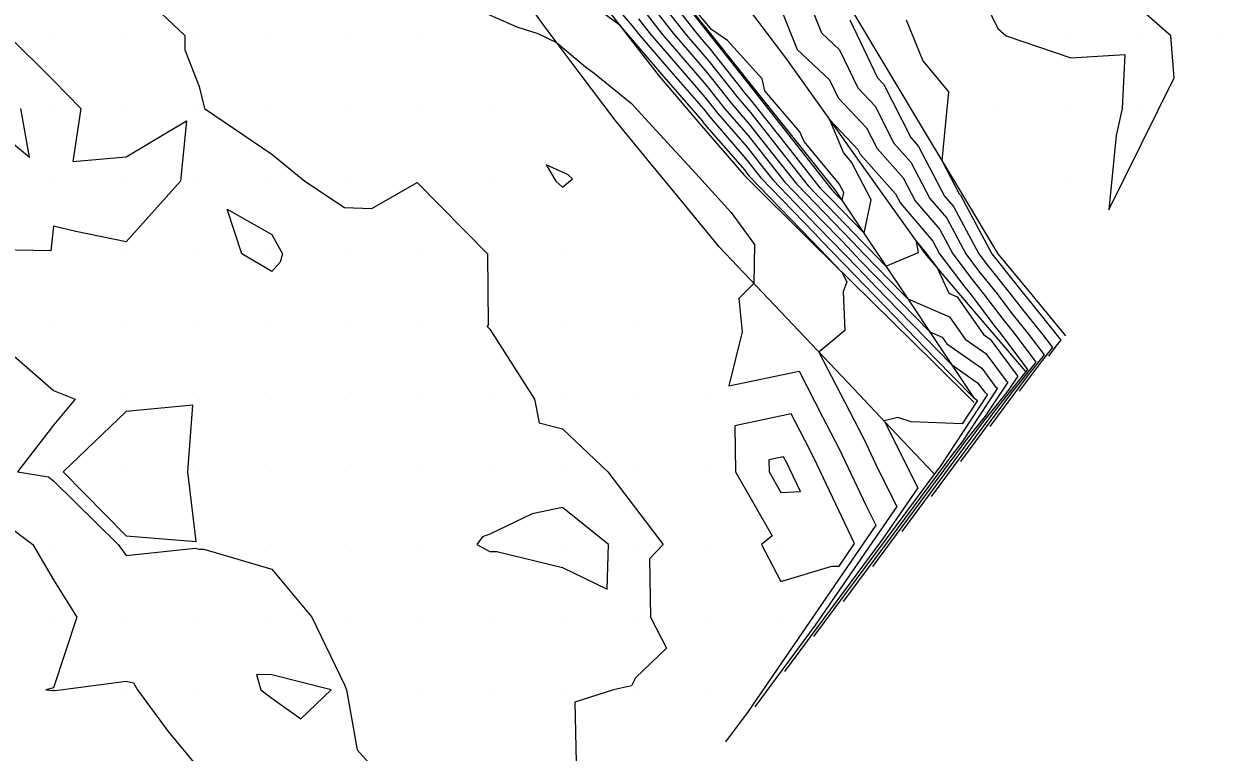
# Model space of a CAD drawing. Extents: x 2188792 to 2191981, y 386090 to 389710.
# Drawn here: x 2189996.2 to 2190160.1, y 387091.6 to 387191.8 of the extents above; entities that cross this region are included whole.
import ezdxf

# ---------------------------------------------------------------- set-up
doc = ezdxf.new("R2010")
doc.units = 0
for name, color, linetype in [('DTM Contours Major', 7, 'Continuous'), ('DTM Contours Minor', 7, 'Continuous'), ('Exist DTM QL2 LIDAR Elevation Point', 7, 'Continuous'), ('PH Exist DTM Breakline', 7, 'Continuous')]:
    doc.layers.add(name, color=color, linetype=linetype)

msp = doc.modelspace()

# ---------------------------------------------------------------- linework, layer by layer
at = {"layer": 'DTM Contours Major'}
for points in [[(2190130.12, 387209.54), (2190127.29, 387202.95), (2190125.75, 387200.12), (2190130.12, 387191.11), (2190131.27, 387190.12), (2190140.12, 387187.1), (2190147.56, 387187.56), (2190147.19, 387180.12), (2190146.39, 387176.39), (2190145.37, 387166.2), (2190154.33, 387184.33), (2190153.89, 387190.12), (2190150.12, 387193.44), (2190143.15, 387200.12), (2190140.12, 387203.43), (2190134.68, 387204.68), (2190130.12, 387209.54)], [(2190075.52, 387196.56), (2190079.84, 387191.51), (2190080.67, 387190.46), (2190084.84, 387185.57), (2190089.64, 387180.05), (2190090.68, 387178.72), (2190095.46, 387173.21), (2190096.51, 387171.87), (2190097.54, 387170.56), (2190104.88, 387162.95), (2190105.96, 387161.84), (2190110.4, 387157.22), (2190111.67, 387155.92), (2190115.92, 387151.49), (2190117.66, 387149.71), (2190121.43, 387145.78), (2190126.76, 387140.36), (2190127.32, 387139.93), (2190125.21, 387136.74), (2190118.2, 387137), (2190116.37, 387137.62), (2190114.48, 387137.13), (2190115.06, 387136), (2190115.24, 387135.61), (2190119.11, 387127.95), (2190114.26, 387120.86), (2190100.75, 387102.64)], [(2190084.18, 387196.23), (2190088.91, 387190.2), (2190089.68, 387189.3), (2190090.56, 387188.28), (2190095.33, 387182.22), (2190096.25, 387181.15), (2190100.98, 387175.14), (2190105.64, 387169.21), (2190107.17, 387167.63), (2190111.71, 387162.95), (2190112.69, 387167.56), (2190110, 387172.74), (2190108.9, 387174.06), (2190107, 387178.54), (2190110.86, 387174.49), (2190111.19, 387173.84), (2190116.05, 387168.38), (2190116.72, 387167.09), (2190121.17, 387161.86), (2190122.1, 387160.12), (2190125.55, 387155.56), (2190126.25, 387154.69), (2190129.88, 387149.88), (2190130.36, 387149.28), (2190134.18, 387144.2), (2190130.02, 387139), (2190120.93, 387126.74)], [(2189993.32, 387123.19), (2189997.41, 387120.13), (2190000.26, 387115.27), (2190003.45, 387110.13), (2190000.26, 387100.43), (2189999.21, 387100.13), (2190000.17, 387100.03), (2190000.26, 387100.04), (2190000.37, 387100.03), (2190001.21, 387100.13), (2190010.27, 387101.35), (2190011.25, 387101.11), (2190011.82, 387100.13), (2190016.01, 387094.39), (2190019.58, 387090.13)]]:
    msp.add_lwpolyline(points, dxfattribs=at)
at = {"layer": 'DTM Contours Minor'}
for points in [[(2190010.27, 387197.8), (2190018.33, 387190.14), (2190018.33, 387188.2), (2190020.27, 387183.16), (2190021.02, 387180.14), (2190030.27, 387173.84), (2190034.82, 387170.14), (2190040.27, 387166.51), (2190044.05, 387166.35), (2190050.27, 387169.96), (2190059.93, 387160.14), (2190060.05, 387150.36), (2190059.91, 387150.14), (2190060.27, 387149.78), (2190066.42, 387140.13), (2190067.02, 387136.88), (2190070.27, 387136.07), (2190076.48, 387130.13), (2190080.27, 387125.13), (2190084.1, 387120.13), (2190082.23, 387118.17), (2190082.34, 387110.13), (2190084.56, 387105.85), (2190080.27, 387101.77), (2190079.73, 387100.68), (2190077.27, 387100.13), (2190071.96, 387098.44), (2190072.14, 387090.13)], [(2190085.05, 387197.17), (2190090.56, 387190.15), (2190090.65, 387190.04), (2190090.75, 387189.92), (2190096.26, 387182.91), (2190096.41, 387182.74), (2190101.88, 387175.79), (2190107.26, 387168.94), (2190107.62, 387168.57), (2190108.69, 387167.46)], [(2190108.69, 387167.46), (2190108.93, 387168.55), (2190108.29, 387169.77), (2190103.46, 387175.57), (2190102.89, 387176.92), (2190098.07, 387182.57), (2190097.69, 387184.19), (2190092.94, 387189.49), (2190091.33, 387190.56), (2190090.77, 387190.94), (2190085.35, 387197.39)], [(2190072.9, 387195.46), (2190077.98, 387191.73), (2190078.97, 387190.57), (2190079.02, 387190.51), (2190083.87, 387184.82), (2190089.45, 387178.4), (2190089.74, 387178.02), (2190095.3, 387171.62), (2190095.61, 387171.22), (2190095.92, 387170.83), (2190104.42, 387162.02), (2190104.57, 387161.86), (2190108.71, 387157.56), (2190109.35, 387156.24), (2190108.83, 387154.93), (2190109.06, 387149.59), (2190105.51, 387146.59), (2190108.42, 387140.94), (2190111.66, 387134.65), (2190113.61, 387130.53), (2190116.21, 387125.38), (2190105.01, 387109.02), (2190096.71, 387097.82)], [(2190083.31, 387195.28), (2190087.26, 387190.25), (2190088.71, 387188.55), (2190090.38, 387186.63), (2190094.4, 387181.52), (2190096.09, 387179.57), (2190100.09, 387174.48), (2190104.02, 387169.48), (2190106.71, 387166.7), (2190111.5, 387161.75), (2190112.19, 387161.04), (2190114.72, 387158.43), (2190119.19, 387160.32), (2190118.9, 387161.82), (2190120.22, 387160.28), (2190120.3, 387160.12), (2190121.77, 387158.18), (2190123.39, 387154.71), (2190124.52, 387154.22), (2190128.13, 387149.04), (2190129.03, 387148.4), (2190132.76, 387143.38), (2190132.85, 387143.31), (2190131.53, 387141.31), (2190127.97, 387136.85), (2190116.89, 387121.92)], [(2190057.26, 387194.29), (2190063.97, 387191.34), (2190066.84, 387190.46), (2190069.43, 387189.22), (2190073.4, 387185.83), (2190074.61, 387184.99), (2190079.75, 387180.8), (2190082.09, 387178.22), (2190085.22, 387174.81), (2190088.06, 387171.72), (2190090.76, 387168.74), (2190093.44, 387165.82), (2190096.66, 387161.39), (2190096.55, 387156.05), (2190094.48, 387153.98), (2190094.94, 387149.39), (2190093.14, 387141.96), (2190102.77, 387143.99), (2190105.99, 387137.72), (2190108.27, 387133.3), (2190111.98, 387125.44), (2190113.31, 387122.81), (2190095.77, 387097.17), (2190092.67, 387093)], [(2190081.58, 387193.4), (2190083.97, 387190.36), (2190086.78, 387187.06), (2190090.01, 387183.34), (2190092.54, 387180.12), (2190095.78, 387176.39), (2190098.3, 387173.18), (2190100.78, 387170.02), (2190105.79, 387164.83), (2190108.73, 387161.8), (2190111.29, 387159.13), (2190115.21, 387155.09), (2190116.77, 387153.47), (2190120.74, 387149.4), (2190122.45, 387148.66), (2190123.08, 387147.76), (2190127.9, 387144.38), (2190129.76, 387141.87), (2190130.08, 387141.62), (2190125.22, 387134.26), (2190123.86, 387132.56), (2190108.82, 387112.28)], [(2190082.44, 387194.34), (2190085.61, 387190.3), (2190087.74, 387187.81), (2190090.19, 387184.99), (2190093.47, 387180.82), (2190095.93, 387177.98), (2190099.19, 387173.83), (2190102.4, 387169.75), (2190106.25, 387165.76), (2190110.11, 387161.77), (2190111.74, 387160.08), (2190116.99, 387154.67), (2190117.2, 387154.46), (2190117.73, 387153.91), (2190123.48, 387151.44), (2190125.6, 387148.4), (2190128.46, 387146.39), (2190131.26, 387142.63), (2190131.47, 387142.46), (2190128.37, 387137.79), (2190125.91, 387134.71), (2190112.86, 387117.1)], [(2190100.33, 387193.75), (2190102.53, 387188.23), (2190106.95, 387184.05), (2190108.13, 387181.58), (2190112.05, 387177.47), (2190113.5, 387174.6), (2190117.1, 387170.56), (2190118.74, 387167.42), (2190122.12, 387163.45), (2190123.9, 387160.12), (2190126.57, 387156.59), (2190128.14, 387154.64), (2190130.96, 387150.9), (2190132.34, 387149.19), (2190135.32, 387145.21), (2190132.07, 387141.15), (2190124.97, 387131.56)], [(2190104.64, 387193.62), (2190105.87, 387190.53), (2190108.34, 387188.19), (2190110.85, 387182.96), (2190113.25, 387180.45), (2190115.81, 387175.36), (2190118.16, 387172.73), (2190120.76, 387167.75), (2190123.07, 387165.03), (2190125.7, 387160.12), (2190127.6, 387157.61), (2190130.02, 387154.6), (2190132.04, 387151.92), (2190134.32, 387149.09), (2190136.47, 387146.22), (2190134.13, 387143.29), (2190129, 387136.39)], [(2190080.71, 387192.46), (2190082.32, 387190.41), (2190085.81, 387186.31), (2190089.82, 387181.69), (2190091.61, 387179.42), (2190095.62, 387174.8), (2190097.4, 387172.53), (2190099.16, 387170.29), (2190105.33, 387163.89), (2190107.34, 387161.82), (2190110.85, 387158.18), (2190113.44, 387155.5), (2190116.35, 387152.48), (2190120.42, 387148.3), (2190121.8, 387146.86), (2190123.75, 387144.88), (2190127.33, 387142.37), (2190128.26, 387141.12), (2190128.7, 387140.77), (2190122.07, 387130.74), (2190121.81, 387130.41), (2190104.78, 387107.46)], [(2190109.74, 387192.34), (2190113.57, 387184.34), (2190114.44, 387183.43), (2190118.12, 387176.13), (2190119.21, 387174.91), (2190122.78, 387168.07), (2190124.02, 387166.62), (2190127.5, 387160.12), (2190128.62, 387158.63), (2190131.91, 387154.55), (2190133.13, 387152.93), (2190136.3, 387148.99), (2190137.62, 387147.24), (2190136.18, 387145.44), (2190133.04, 387141.21)], [(2190117.52, 387192.34), (2190119.8, 387186.68), (2190123.3, 387182.4), (2190122.85, 387177.7), (2190122.4, 387172.98), (2190124.79, 387168.4), (2190124.97, 387168.2), (2190129.3, 387160.12), (2190129.65, 387159.65), (2190133.79, 387154.5), (2190134.21, 387153.95), (2190138.28, 387148.9), (2190138.76, 387148.25), (2190138.23, 387147.59), (2190137.08, 387146.03)], [(2189994.05, 387190.14), (2190000.26, 387183.98), (2190004.04, 387180.14), (2190002.94, 387172.81), (2190010.27, 387173.48), (2190018.55, 387178.42), (2190017.72, 387170.14), (2190010.27, 387161.76), (2190003.34, 387163.21), (2190000.26, 387163.92), (2189999.88, 387160.52), (2189990.26, 387160.71)], [(2189990.26, 387178.95), (2189996.98, 387173.43), (2189995.78, 387180.14)], [(2190070.45, 387171.29), (2190068.01, 387172.39), (2190069.35, 387170.14), (2190070.27, 387169.3), (2190071.61, 387170.43), (2190071.02, 387171.01), (2190070.45, 387171.29)], [(2190024.12, 387166.29), (2190030.27, 387162.8), (2190031.74, 387160.14), (2190031.42, 387158.98), (2190030.27, 387157.69), (2190026.14, 387160.14), (2190024.12, 387166.29)], [(2189991.13, 387149.27), (2190000.26, 387141.32), (2190003.22, 387140.13), (2190000.26, 387136.56), (2189995.29, 387130.13), (2189999.56, 387129.43), (2190000.26, 387128.9), (2190009.16, 387120.13), (2190010.27, 387118.61), (2190019.74, 387119.61), (2190020.27, 387119.47), (2190020.92, 387119.48), (2190030.27, 387116.75), (2190035.8, 387110.13), (2190040.27, 387100.81), (2190040.57, 387100.13), (2190042.02, 387091.88), (2190043.57, 387090.13)], [(2190010.27, 387138.42), (2190001.61, 387130.13), (2190010.27, 387121.34), (2190019.86, 387120.53), (2190018.75, 387130.13), (2190019.42, 387139.29), (2190010.27, 387138.42)], [(2190110.41, 387120.25), (2190110.35, 387120.36), (2190104.87, 387131.96), (2190103.56, 387134.49), (2190101.71, 387138.1), (2190093.94, 387136.47), (2190094.04, 387130.13), (2190099.09, 387121.31), (2190097.62, 387120.13), (2190100.27, 387115.03), (2190107.27, 387117.13), (2190108.28, 387117.13), (2190110.41, 387120.25)], [(2190101.47, 387130.61), (2190101.13, 387131.27), (2190100.65, 387132.21), (2190098.62, 387131.79), (2190098.65, 387130.13), (2190100.27, 387127.29), (2190102.97, 387127.43), (2190101.47, 387130.61)], [(2190076.55, 387120.13), (2190070.27, 387125.21), (2190066.06, 387124.34), (2190060.27, 387121.56), (2190059.23, 387121.17), (2190058.48, 387120.13), (2190060.27, 387119.15), (2190061.23, 387119.17), (2190070.27, 387116.97), (2190076.4, 387114.01), (2190076.55, 387120.13)], [(2190038.44, 387100.13), (2190030.27, 387102.22), (2190028.16, 387102.24), (2190028.79, 387100.13), (2190030.27, 387099.01), (2190034.27, 387096.13), (2190038.44, 387100.13)]]:
    msp.add_lwpolyline(points, dxfattribs=at)
at = {"layer": 'Exist DTM QL2 LIDAR Elevation Point'}
for p, q in [((2190000.26, 387190.14), (2190000.26, 387190.14)), ((2190010.27, 387190.14), (2190010.27, 387190.14)), ((2190020.27, 387190.14), (2190020.27, 387190.14)), ((2190030.27, 387190.14), (2190030.27, 387190.14)), ((2190040.27, 387190.14), (2190040.27, 387190.14)), ((2190050.27, 387190.14), (2190050.27, 387190.14)), ((2190130.12, 387190.12), (2190130.12, 387190.12)), ((2190140.12, 387190.12), (2190140.12, 387190.12)), ((2190150.12, 387190.12), (2190150.12, 387190.12)), ((2190160.12, 387190.12), (2190160.12, 387190.12)), ((2190000.26, 387180.14), (2190000.26, 387180.14)), ((2190010.27, 387180.14), (2190010.27, 387180.14)), ((2190020.27, 387180.14), (2190020.27, 387180.14)), ((2190030.27, 387180.14), (2190030.27, 387180.14)), ((2190040.27, 387180.14), (2190040.27, 387180.14)), ((2190050.27, 387180.14), (2190050.27, 387180.14)), ((2190060.27, 387180.14), (2190060.27, 387180.14)), ((2190130.12, 387180.12), (2190130.12, 387180.12)), ((2190140.12, 387180.12), (2190140.12, 387180.12)), ((2190150.12, 387180.12), (2190150.12, 387180.12)), ((2190000.26, 387170.14), (2190000.26, 387170.14)), ((2190010.27, 387170.14), (2190010.27, 387170.14)), ((2190020.27, 387170.14), (2190020.27, 387170.14)), ((2190030.27, 387170.14), (2190030.27, 387170.14)), ((2190040.27, 387170.14), (2190040.27, 387170.14)), ((2190050.27, 387170.14), (2190050.27, 387170.14)), ((2190060.27, 387170.14), (2190060.27, 387170.14)), ((2190070.27, 387170.14), (2190070.27, 387170.14)), ((2190140.12, 387170.12), (2190140.12, 387170.12)), ((2190000.26, 387160.14), (2190000.26, 387160.14)), ((2190010.27, 387160.14), (2190010.27, 387160.14)), ((2190020.27, 387160.14), (2190020.27, 387160.14)), ((2190030.27, 387160.14), (2190030.27, 387160.14)), ((2190040.27, 387160.14), (2190040.27, 387160.14)), ((2190050.27, 387160.14), (2190050.27, 387160.14)), ((2190060.27, 387160.14), (2190060.27, 387160.14)), ((2190070.27, 387160.14), (2190070.27, 387160.14)), ((2190000.26, 387150.14), (2190000.26, 387150.14)), ((2190010.27, 387150.14), (2190010.27, 387150.14)), ((2190020.27, 387150.14), (2190020.27, 387150.14)), ((2190030.27, 387150.14), (2190030.27, 387150.14)), ((2190040.27, 387150.14), (2190040.27, 387150.14)), ((2190050.27, 387150.14), (2190050.27, 387150.14)), ((2190060.27, 387150.14), (2190060.27, 387150.14)), ((2190070.27, 387150.14), (2190070.27, 387150.14)), ((2190080.27, 387150.14), (2190080.27, 387150.14)), ((2190000.26, 387140.13), (2190000.26, 387140.13)), ((2190010.27, 387140.13), (2190010.27, 387140.13)), ((2190020.27, 387140.13), (2190020.27, 387140.13)), ((2190030.27, 387140.13), (2190030.27, 387140.13)), ((2190040.27, 387140.13), (2190040.27, 387140.13)), ((2190050.27, 387140.13), (2190050.27, 387140.13)), ((2190060.27, 387140.13), (2190060.27, 387140.13)), ((2190070.27, 387140.13), (2190070.27, 387140.13)), ((2190080.27, 387140.13), (2190080.27, 387140.13)), ((2190090.27, 387140.13), (2190090.27, 387140.13)), ((2190000.26, 387130.13), (2190000.26, 387130.13)), ((2190010.27, 387130.13), (2190010.27, 387130.13)), ((2190020.27, 387130.13), (2190020.27, 387130.13)), ((2190030.27, 387130.13), (2190030.27, 387130.13)), ((2190040.27, 387130.13), (2190040.27, 387130.13)), ((2190050.27, 387130.13), (2190050.27, 387130.13)), ((2190060.27, 387130.13), (2190060.27, 387130.13)), ((2190070.27, 387130.13), (2190070.27, 387130.13)), ((2190080.27, 387130.13), (2190080.27, 387130.13)), ((2190090.27, 387130.13), (2190090.27, 387130.13)), ((2190100.27, 387130.13), (2190100.27, 387130.13)), ((2190000.26, 387120.13), (2190000.26, 387120.13)), ((2190010.27, 387120.13), (2190010.27, 387120.13)), ((2190020.27, 387120.13), (2190020.27, 387120.13)), ((2190030.27, 387120.13), (2190030.27, 387120.13)), ((2190040.27, 387120.13), (2190040.27, 387120.13)), ((2190050.27, 387120.13), (2190050.27, 387120.13)), ((2190060.27, 387120.13), (2190060.27, 387120.13)), ((2190070.27, 387120.13), (2190070.27, 387120.13)), ((2190080.27, 387120.13), (2190080.27, 387120.13)), ((2190090.27, 387120.13), (2190090.27, 387120.13)), ((2190100.27, 387120.13), (2190100.27, 387120.13)), ((2190110.27, 387120.13), (2190110.27, 387120.13)), ((2190000.26, 387110.13), (2190000.26, 387110.13)), ((2190010.27, 387110.13), (2190010.27, 387110.13)), ((2190020.27, 387110.13), (2190020.27, 387110.13)), ((2190030.27, 387110.13), (2190030.27, 387110.13)), ((2190040.27, 387110.13), (2190040.27, 387110.13)), ((2190050.27, 387110.13), (2190050.27, 387110.13)), ((2190060.27, 387110.13), (2190060.27, 387110.13)), ((2190070.27, 387110.13), (2190070.27, 387110.13)), ((2190080.27, 387110.13), (2190080.27, 387110.13)), ((2190090.27, 387110.13), (2190090.27, 387110.13)), ((2190100.27, 387110.13), (2190100.27, 387110.13)), ((2190000.26, 387100.13), (2190000.26, 387100.13)), ((2190010.27, 387100.13), (2190010.27, 387100.13)), ((2190020.27, 387100.13), (2190020.27, 387100.13)), ((2190030.27, 387100.13), (2190030.27, 387100.13)), ((2190040.27, 387100.13), (2190040.27, 387100.13)), ((2190050.27, 387100.13), (2190050.27, 387100.13)), ((2190060.27, 387100.13), (2190060.27, 387100.13)), ((2190070.27, 387100.13), (2190070.27, 387100.13)), ((2190080.27, 387100.13), (2190080.27, 387100.13)), ((2190090.27, 387100.13), (2190090.27, 387100.13))]:
    msp.add_line(p, q, dxfattribs=at)
at = {"layer": 'PH Exist DTM Breakline'}
for points in [[(2190121.32, 387129.9), (2190115.41, 387136.14), (2190109.51, 387142.38), (2190103.6, 387148.61), (2190097.69, 387154.85), (2190091.78, 387161.09), (2190087.01, 387166.9), (2190082.25, 387172.71), (2190077.48, 387178.53), (2190072.54, 387185.09), (2190067.6, 387191.66), (2190063.24, 387197.83)], [(2190074.32, 387196.48), (2190078.92, 387190.51), (2190083.52, 387184.55), (2190089.38, 387177.75), (2190095.23, 387170.94), (2190104.34, 387161.87), (2190109.98, 387156.31), (2190115.61, 387150.76), (2190121.24, 387145.2), (2190126.87, 387139.65)], [(2190085.11, 387197.24), (2190090.78, 387190.14), (2190096.44, 387183.05), (2190102.1, 387175.95), (2190107.76, 387168.86), (2190112.51, 387161.73), (2190117.26, 387154.61), (2190122.01, 387147.49), (2190126.76, 387140.36)], [(2190095.78, 387193.88), (2190100.89, 387187.1), (2190105.7, 387180.36), (2190110.51, 387173.61), (2190115.31, 387166.87), (2190120.12, 387160.12), (2190124.71, 387154.73), (2190129.3, 387149.34), (2190133.89, 387143.94)], [(2190110.12, 387193.46), (2190115.12, 387185.12), (2190120.12, 387176.79), (2190125.12, 387168.45), (2190130.12, 387160.12), (2190134.78, 387154.48), (2190139.43, 387148.84)]]:
    msp.add_lwpolyline(points, dxfattribs=at)

doc.saveas('drawing.dxf')
